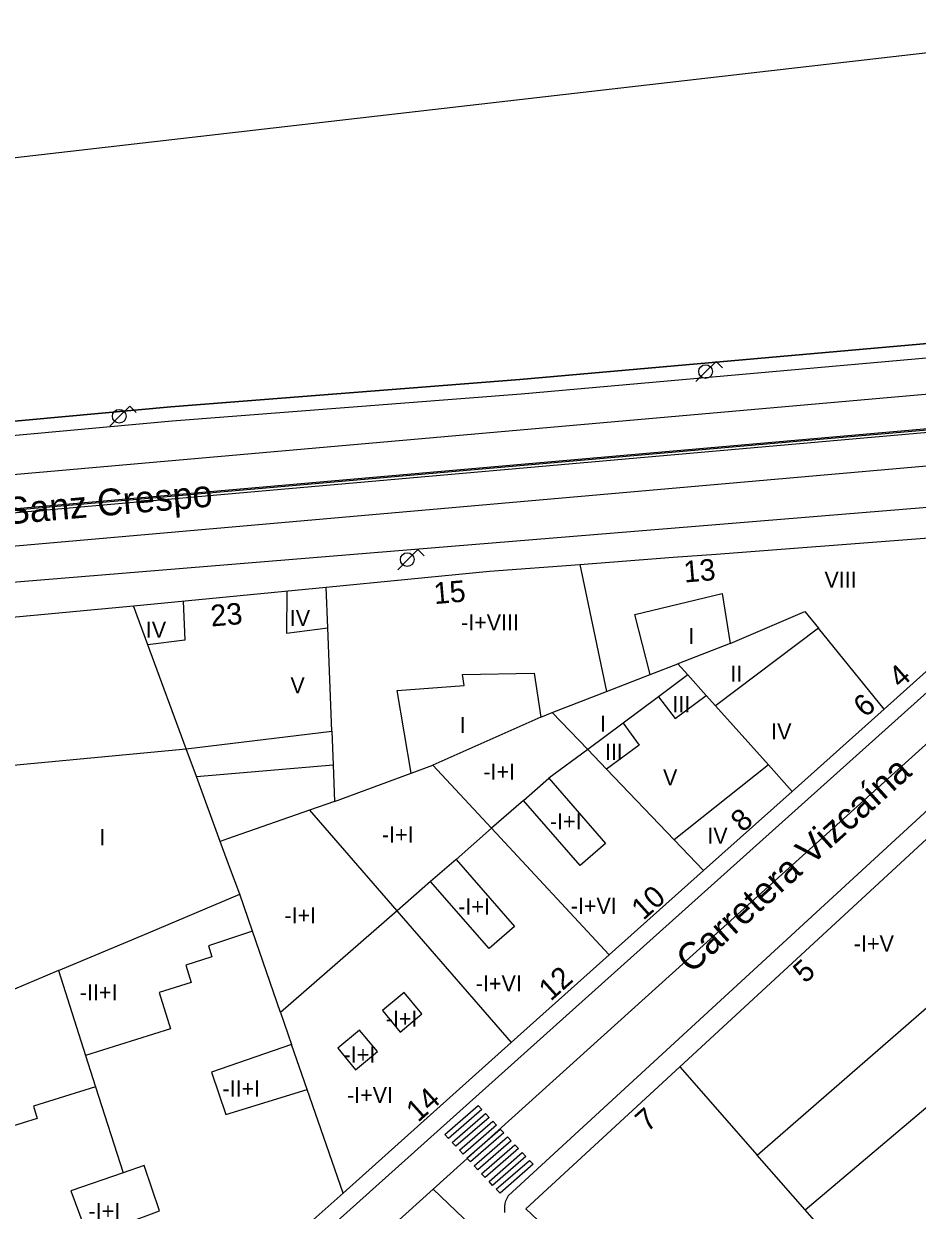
# Model space of a CAD drawing. Extents: x 282771 to 285132, y 4823109 to 4825496.
# Drawn here: x 284165.2 to 284248.5, y 4824178.7 to 4824289.3 of the extents above; entities that cross this region are included whole.
import ezdxf

# ---------------------------------------------------------------- set-up
doc = ezdxf.new("R2010")
doc.units = 0
for name, color, linetype in [('ACERA-BORDILLO', 7, 'Continuous'), ('CALLE-EJE', 7, 'Continuous'), ('CALLE-TEXTO', 7, 'Continuous'), ('EDIFICIO', 7, 'Continuous'), ('FAROLA', 7, 'Continuous'), ('INTERIOR-EDIFICIO', 7, 'Continuous'), ('MEDIANERA', 7, 'Continuous'), ('NUM-LOCAL', 7, 'Continuous'), ('NUM-PORTAL', 7, 'Continuous'), ('PARQUE-JARDIN-AREA', 7, 'Continuous'), ('PASO-PEATONES', 7, 'Continuous'), ('SENAL-VIARIA', 7, 'Continuous'), ('TXT-ALTURA-EDIFICIO', 7, 'Continuous'), ('ZONA-VERDE', 7, 'Continuous')]:
    doc.layers.add(name, color=color, linetype=linetype)

msp = doc.modelspace()

# ---------------------------------------------------------------- linework, layer by layer
at = {"layer": 'ACERA-BORDILLO'}
for points in [[(284542.07, 4824270.38), (284446.22, 4824267.32), (284355.28, 4824263.53), (284352.14, 4824263.43), (284312.75, 4824262.16), (284288.83, 4824261.33), (284273.17, 4824260.27), (284211.62, 4824254.81), (284179.07, 4824252.27), (284149.26, 4824249.55)], [(284124, 4824114.24), (284173.74, 4824159.15), (284262.08, 4824238.34), (284264.94, 4824240.83), (284267.15, 4824243.12), (284296.57, 4824244.69), (284299.22, 4824247.44)], [(284299.22, 4824247.44), (284286.93, 4824246.89), (284260.45, 4824245.14), (284153.54, 4824236.39)], [(284210.1, 4824178.52), (284210.08, 4824178.8), (284210.08, 4824179.07), (284210.12, 4824179.35), (284210.2, 4824179.61), (284210.31, 4824179.87), (284210.45, 4824180.11), (284210.42, 4824180.07), (284268.61, 4824233.6), (284270.46, 4824233.73), (284275.14, 4824230.59), (284278.21, 4824229.63), (284281.66, 4824228.83), (284288.14, 4824228.15), (284290.95, 4824226.79), (284293.57, 4824219.53), (284331.26, 4824102.68)]]:
    msp.add_lwpolyline(points, dxfattribs=at)
at = {"layer": 'CALLE-EJE'}
for points in [[(284608.71, 4824286.14), (284527.94, 4824307.05), (284348.08, 4824297.99), (284132.84, 4824273.18)], [(284261.87, 4824252.25), (284254.5, 4824251.87), (284239.08, 4824250.55), (284165.54, 4824244.07), (284149.74, 4824242.61), (284137.83, 4824241.41), (284131.99, 4824240.62), (284123.18, 4824238.72), (284101.16, 4824233.36), (284089.55, 4824230.07), (284077.5, 4824226.06), (284073.92, 4824224.8)], [(284267.49, 4824238.51), (284203.41, 4824180.69)], [(284203.41, 4824180.69), (284163.89, 4824145.03)], [(284203.41, 4824180.69), (284260.85, 4824125.78), (284293.38, 4824071.24)]]:
    msp.add_lwpolyline(points, dxfattribs=at)
at = {"layer": 'EDIFICIO'}
for points in [[(284175.49, 4824235.07), (284193.45, 4824236.81), (284208.67, 4824238.3), (284217.09, 4824238.94), (284225.8, 4824239.6), (284229.79, 4824239.9), (284248.8, 4824241.36), (284251.59, 4824241.58), (284253.67, 4824241.74), (284258.12, 4824242.12), (284260.19, 4824238.64), (284245.44, 4824225.44), (284236.87, 4824217.78), (284228.62, 4824210.4), (284219.83, 4824202.54), (284210.68, 4824194.36), (284195.01, 4824180.34), (284190.55, 4824176.35), (284181.49, 4824168.25), (284174.34, 4824161.85), (284168.71, 4824156.7), (284152.41, 4824150.92)], [(284142.91, 4824232.02), (284175.49, 4824235.07)], [(284324.59, 4824099.8), (284314.94, 4824094.16), (284295.32, 4824082.71), (284291.21, 4824083.78), (284280.6, 4824101.83), (284267.9, 4824123.44), (284265.21, 4824128.1), (284235.35, 4824156.87), (284212.05, 4824178.86), (284226.41, 4824192.11), (284266.36, 4824228.98), (284269.57, 4824231.94), (284274.26, 4824228.77), (284277.69, 4824227.69), (284281.33, 4824226.85), (284286.56, 4824226.3), (284289.34, 4824217.99), (284291.1, 4824212.72)]]:
    msp.add_lwpolyline(points, dxfattribs=at)
at = {"layer": 'FAROLA'}
for p, q in [((284229.78, 4824257.84), (284228.84, 4824256.91)), ((284230.37, 4824257.25), (284229.78, 4824257.84)), ((284228.84, 4824256.91), (284227.91, 4824255.97)), ((284175.13, 4824253.68), (284174.19, 4824252.75)), ((284175.72, 4824253.09), (284175.13, 4824253.68)), ((284174.19, 4824252.75), (284173.26, 4824251.81)), ((284201.98, 4824240.31), (284201.04, 4824239.38)), ((284202.57, 4824239.72), (284201.98, 4824240.31)), ((284201.04, 4824239.38), (284200.11, 4824238.44))]:
    msp.add_line(p, q, dxfattribs=at)
for centre in [(284228.8, 4824256.91), (284174.15, 4824252.75), (284201, 4824239.38)]:
    msp.add_circle(centre, 0.637, dxfattribs=at)
at = {"layer": 'INTERIOR-EDIFICIO'}
for points in [[(284147.47, 4824218.65), (284180.4, 4824221.73), (284193.97, 4824223.39), (284194.09, 4824220.24), (284194.23, 4824216.84), (284201.37, 4824219.48), (284200.07, 4824227.19), (284206.29, 4824227.65), (284206.15, 4824228.68), (284212.84, 4824228.81), (284213.45, 4824224.71), (284214.52, 4824225.13), (284219.58, 4824227.1), (284223.65, 4824228.68), (284222.21, 4824234.27), (284230.34, 4824236.23), (284231.09, 4824231.55), (284238.06, 4824234.56), (284239.34, 4824232.98), (284229.74, 4824225.74), (284228.86, 4824226.72), (284227.15, 4824228.63), (284224.42, 4824226.59), (284221.11, 4824224.13), (284217.82, 4824221.69), (284214.19, 4824219), (284219.49, 4824212.92), (284217.13, 4824210.86), (284211.83, 4824216.94), (284208.85, 4824214.34), (284205.55, 4824211.44), (284211, 4824205.19), (284208.63, 4824203.12), (284203.18, 4824209.37), (284200.05, 4824206.63), (284189.19, 4824197.17)], [(284255.17, 4824159.17), (284238.08, 4824178.78), (284233.61, 4824183.88), (284261.83, 4824208.4), (284260.32, 4824209.83), (284263.34, 4824212.47), (284264.66, 4824211.1), (284269.05, 4824215.43), (284268.36, 4824216.15), (284270.54, 4824218.09), (284271.27, 4824217.5), (284274.26, 4824220.04), (284275.73, 4824218.38), (284276.73, 4824219.45), (284278.86, 4824216.72), (284282.47, 4824217.81), (284283.57, 4824215.93), (284271.99, 4824211.19), (284275.83, 4824199.4), (284287.4, 4824163.84)], [(284189.19, 4824197.17), (284186.58, 4824204.74), (284182.46, 4824203.39), (284182.79, 4824202.36), (284180.36, 4824201.58), (284180.87, 4824199.97), (284177.87, 4824199.02), (284178.93, 4824195.64), (284171.01, 4824193.16), (284171.95, 4824190.23), (284166.16, 4824188.43), (284166.51, 4824187.28), (284163.71, 4824186.43)], [(284198.69, 4824197.34), (284200.35, 4824195.34), (284202.37, 4824197.03), (284200.71, 4824199.03), (284198.69, 4824197.34)], [(284196.55, 4824195.52), (284194.53, 4824193.83), (284196.19, 4824191.83), (284198.21, 4824193.52), (284196.55, 4824195.52)], [(284191.67, 4824190), (284190.22, 4824194.19), (284182.75, 4824191.61), (284184.1, 4824187.65), (284191.67, 4824190)], [(284174.51, 4824182.22), (284169.64, 4824180.56), (284171.25, 4824176.21), (284177.92, 4824178.68), (284176.48, 4824182.9), (284174.51, 4824182.22)]]:
    msp.add_lwpolyline(points, dxfattribs=at)
at = {"layer": 'MEDIANERA'}
msp.add_line((284213.45, 4824224.71), (284203.38, 4824220.22), dxfattribs=at)
for points in [[(284217.09, 4824238.94), (284219.58, 4824227.1)], [(284193.6, 4824233.02), (284193.45, 4824236.81)], [(284180.1, 4824235.51), (284180.26, 4824231.88), (284176.82, 4824231.44)], [(284189.78, 4824236.45), (284189.75, 4824232.53), (284193.6, 4824233.02)], [(284176.82, 4824231.44), (284175.49, 4824235.07)], [(284193.97, 4824223.39), (284193.6, 4824233.02)], [(284245.44, 4824225.44), (284239.34, 4824232.98)], [(284180.4, 4824221.73), (284176.82, 4824231.44)], [(284231.09, 4824231.55), (284226.22, 4824229.67)], [(284223.65, 4824228.68), (284226.22, 4824229.67)], [(284227.15, 4824228.63), (284226.22, 4824229.67)], [(284224.42, 4824226.59), (284225.97, 4824224.58), (284228.86, 4824226.72)], [(284234.66, 4824220.25), (284229.74, 4824225.74)], [(284219.58, 4824219.84), (284217.82, 4824221.69), (284214.52, 4824225.13)], [(284221.11, 4824224.13), (284222.61, 4824222.09), (284219.58, 4824219.84)], [(284181.34, 4824219.16), (284180.4, 4824221.73)], [(284181.34, 4824219.16), (284194.09, 4824220.24)], [(284201.37, 4824219.48), (284203.38, 4824220.22)], [(284219.83, 4824202.54), (284208.85, 4824214.34), (284203.38, 4824220.22)], [(284234.66, 4824220.25), (284225.87, 4824213.27)], [(284236.87, 4824217.78), (284234.66, 4824220.25)], [(284183.57, 4824213.11), (284181.34, 4824219.16)], [(284211.83, 4824216.94), (284214.19, 4824219)], [(284219.58, 4824219.84), (284225.87, 4824213.27)], [(284194.23, 4824216.84), (284191.9, 4824216.02)], [(284191.9, 4824216.02), (284184.24, 4824213.34), (284183.57, 4824213.11)], [(284191.9, 4824216.02), (284200.04, 4824206.63), (284210.68, 4824194.36)], [(284185.39, 4824208.19), (284184.44, 4824210.76), (284183.57, 4824213.11)], [(284225.87, 4824213.27), (284228.62, 4824210.4)], [(284205.55, 4824211.44), (284203.18, 4824209.37)], [(284168.49, 4824201.07), (284176.28, 4824204.35), (284185.39, 4824208.19)], [(284186.58, 4824204.74), (284185.39, 4824208.19)], [(284168.49, 4824201.07), (284162.32, 4824198.47), (284155.39, 4824195.55)], [(284168.49, 4824201.07), (284171.01, 4824193.16)], [(284189.19, 4824197.17), (284190.22, 4824194.19)], [(284238.08, 4824178.78), (284248.52, 4824187.61), (284256.51, 4824194.36)], [(284226.41, 4824192.11), (284233.61, 4824183.88)], [(284171.95, 4824190.23), (284174.51, 4824182.22)], [(284195.01, 4824180.34), (284191.67, 4824190)]]:
    msp.add_lwpolyline(points, dxfattribs=at)
at = {"layer": 'PARQUE-JARDIN-AREA'}
msp.add_lwpolyline([(284524.72, 4824274.13), (284380.49, 4824267.09), (284370.14, 4824266.65), (284366.33, 4824266.92), (284352.04, 4824266.35), (284312.65, 4824265.08), (284301.87, 4824264.71), (284291.99, 4824262.79), (284273.06, 4824261.62), (284211.5, 4824256.16), (284178.95, 4824253.62), (284149.13, 4824250.9)], dxfattribs=at)
at = {"layer": 'PASO-PEATONES'}
for points in [[(284204.84, 4824185.42), (284204.5, 4824185.79), (284207.6, 4824188.49), (284207.94, 4824188.12)], [(284205.53, 4824184.7), (284205.19, 4824185.06), (284208.29, 4824187.76), (284208.63, 4824187.39)], [(284206.22, 4824183.97), (284205.87, 4824184.33), (284208.97, 4824187.03), (284209.31, 4824186.66)], [(284206.9, 4824183.24), (284206.56, 4824183.6), (284209.66, 4824186.3), (284210, 4824185.94)], [(284207.59, 4824182.51), (284207.25, 4824182.87), (284210.34, 4824185.57), (284210.69, 4824185.21)], [(284208.27, 4824181.78), (284207.93, 4824182.14), (284211.03, 4824184.84), (284211.37, 4824184.48)], [(284208.96, 4824181.05), (284208.62, 4824181.42), (284211.71, 4824184.11), (284212.06, 4824183.75)], [(284209.65, 4824180.32), (284209.3, 4824180.69), (284212.4, 4824183.38), (284212.74, 4824183.02)]]:
    msp.add_lwpolyline(points, close=True, dxfattribs=at)
at = {"layer": 'SENAL-VIARIA'}
for points in [[(284131.96, 4824240.76), (284134.87, 4824241.15), (284137.78, 4824241.56), (284137.79, 4824241.56), (284142.46, 4824242.06), (284145.3, 4824242.35), (284149.52, 4824242.74), (284153.91, 4824243.21), (284158.86, 4824243.64), (284254.45, 4824252.04), (284279.24, 4824253.53), (284294.61, 4824254.39), (284314.99, 4824255.33), (284412.16, 4824258.93), (284450.87, 4824260.66), (284465.42, 4824261.27), (284490.26, 4824262.25), (284531.26, 4824263.88)], [(284132.01, 4824240.41), (284134.92, 4824240.8), (284137.82, 4824241.21), (284142.5, 4824241.71), (284145.33, 4824242), (284149.55, 4824242.39), (284153.95, 4824242.86), (284158.89, 4824243.29), (284254.48, 4824251.69), (284279.26, 4824253.18), (284294.63, 4824254.04), (284315.01, 4824254.98), (284412.17, 4824258.58), (284450.89, 4824260.31), (284465.43, 4824260.92), (284490.27, 4824261.9), (284531.28, 4824263.53)], [(284131.53, 4824243.93), (284134.42, 4824244.32), (284137.45, 4824244.75), (284142.14, 4824245.25), (284145, 4824245.54), (284149.18, 4824245.93), (284153.64, 4824246.4), (284158.58, 4824246.83), (284254.23, 4824255.24), (284278.92, 4824257.03), (284291.55, 4824257.95)], [(284132.42, 4824237.34), (284135.35, 4824237.73), (284138.15, 4824238.13), (284142.81, 4824238.63), (284145.62, 4824238.91), (284149.88, 4824239.31), (284154.22, 4824239.77), (284159.16, 4824240.2), (284254.71, 4824248.6), (284279.01, 4824249.79), (284289.35, 4824250.45)]]:
    msp.add_lwpolyline(points, dxfattribs=at)
at = {"layer": 'ZONA-VERDE'}
msp.add_lwpolyline([(284149.13, 4824250.9), (284178.95, 4824253.62), (284211.5, 4824256.16), (284273.06, 4824261.62), (284288.76, 4824262.68), (284291.99, 4824262.79), (284317.25, 4824285.9)], dxfattribs=at)

# ---------------------------------------------------------------- texts
at = {"layer": 'CALLE-TEXTO'}
for s, rotation, p in [('Calle Sanz Crespo', 5.0348, (284155.16, 4824241.9)), ('Carretera Vizcaína', 42.0603, (284227.47, 4824200.72))]:
    msp.add_text(s, height=2.5, rotation=rotation, dxfattribs=at).set_placement(p)
at = {"layer": 'NUM-LOCAL'}
msp.add_text('4', height=2, rotation=41.62, dxfattribs=at).set_placement((284246.98, 4824227.31))
at = {"layer": 'NUM-PORTAL'}
for s, rotation, p in [('13', 4.81, (284226.84, 4824237.24)), ('15', 4.81, (284203.54, 4824235.23)), ('23', 4.81, (284182.74, 4824233.14)), ('6', 41.9, (284243.7, 4824224.59)), ('8', 41.9, (284232.27, 4824213.89)), ('10', 41.9, (284223.01, 4824205.7)), ('12', 41.9, (284214.37, 4824198.16)), ('5', 41.62, (284238.07, 4824199.81)), ('14', 41.9, (284202.01, 4824186.87)), ('7', 41.62, (284223.37, 4824185.96))]:
    msp.add_text(s, height=2, rotation=rotation, dxfattribs=at).set_placement(p)
at = {"layer": 'TXT-ALTURA-EDIFICIO'}
for s, p in [('VIII', (284239.89, 4824236.77)), ('IV', (284190.05, 4824233.18)), ('IV', (284176.63, 4824232.1)), ('-I+VIII', (284206.01, 4824232.78)), ('I', (284227.21, 4824231.52)), ('II', (284231.13, 4824228.01)), ('V', (284190.11, 4824226.92)), ('III', (284225.71, 4824225.16)), ('I', (284205.9, 4824223.21)), ('I', (284218.96, 4824223.33)), ('IV', (284234.92, 4824222.62)), ('III', (284219.42, 4824220.71)), ('-I+I', (284208.09, 4824218.86)), ('V', (284224.84, 4824218.34)), ('-I+I', (284214.3, 4824214.24)), ('-I+I', (284198.64, 4824213.01)), ('I', (284172.29, 4824212.76)), ('IV', (284228.97, 4824212.9)), ('-I+VI', (284216.24, 4824206.36)), ('-I+I', (284189.55, 4824205.48)), ('-I+I', (284205.75, 4824206.3)), ('-I+V', (284242.63, 4824202.85)), ('-I+VI', (284207.39, 4824199.13)), ('-II+I', (284170.48, 4824198.3)), ('-I+I', (284198.99, 4824195.85)), ('-I+I', (284195.06, 4824192.5)), ('-II+I', (284183.77, 4824189.33)), ('-I+VI', (284195.38, 4824188.73)), ('-I+I', (284171.29, 4824177.92))]:
    msp.add_text(s, height=1.5, rotation=0, dxfattribs=at).set_placement(p)

doc.saveas('drawing.dxf')
